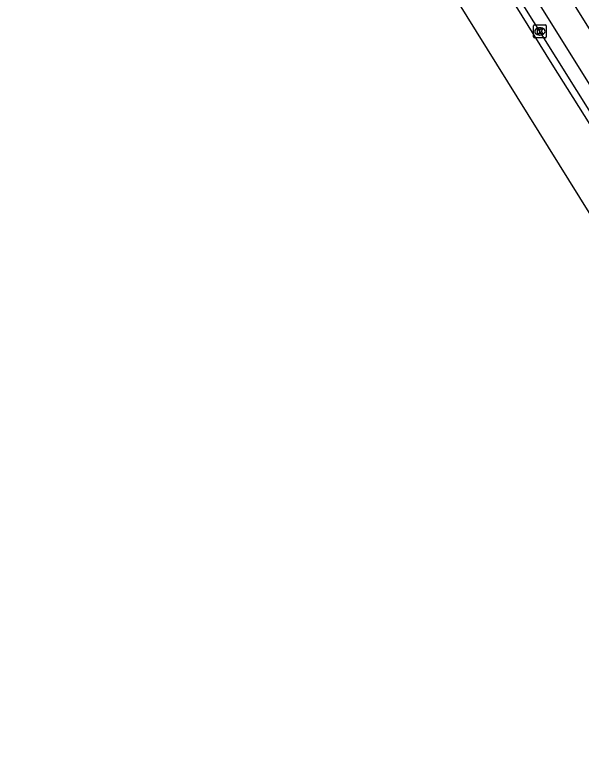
# Model space of a CAD drawing. Extents: x 159353 to 160616, y 385893 to 387321.
# Drawn here: x 159531.1 to 159575, y 385989.4 to 386047.5 of the extents above; entities that cross this region are included whole.
import ezdxf

# ---------------------------------------------------------------- set-up
doc = ezdxf.new("R2010")
doc.units = 0
for name, color, linetype in [('IMGEO_Fietspad_gesloten', 7, 'Continuous'), ('IMGEO_Kolk', 7, 'Continuous'), ('IMGEO_Rijbaan_lokaal_open', 7, 'Continuous'), ('IMGEO_Rijbaan_regionaal_gesloten', 7, 'Continuous')]:
    doc.layers.add(name, color=color, linetype=linetype)

msp = doc.modelspace()

# ---------------------------------------------------------------- linework, layer by layer
at = {"layer": 'IMGEO_Fietspad_gesloten'}
msp.add_lwpolyline([(159553.037, 386082.621), (159637.558, 385947.4)], dxfattribs=at)
at = {"layer": 'IMGEO_Kolk'}
for p, q in [((159571.338, 386045.771), (159571.338, 386046.623)), ((159571.413, 386046.697), (159572.265, 386046.697)), ((159571.826, 386046.477), (159571.851, 386046.477)), ((159572.339, 386046.623), (159572.339, 386045.771)), ((159572.265, 386045.697), (159571.413, 386045.697)), ((159571.849, 386045.917), (159571.824, 386045.917))]:
    msp.add_line(p, q, dxfattribs=at)
for points in [[(159571.338, 386045.771), (159571.338, 386046.623)], [(159571.413, 386046.697), (159572.265, 386046.697)], [(159571.659, 386046.397), (159571.782, 386046.397), (159571.782, 386046.246), (159571.912, 386046.397), (159572.076, 386046.397), (159571.93, 386046.246), (159572.083, 386045.997), (159571.931, 386045.997), (159571.846, 386046.161), (159571.782, 386046.094), (159571.782, 386045.997), (159571.659, 386045.997), (159571.659, 386046.397)], [(159572.339, 386046.623), (159572.339, 386045.771)], [(159572.265, 386045.697), (159571.413, 386045.697)]]:
    msp.add_lwpolyline(points, dxfattribs=at)
for centre, start, end in [((159571.415, 386046.621), 91.55205, 178.44795), ((159571.415, 386046.621), 91.55205, 178.44795), ((159572.263, 386046.621), 1.55205, 88.44795), ((159572.263, 386046.621), 1.55205, 88.44795), ((159571.415, 386045.773), 181.55205, 268.44795), ((159571.415, 386045.773), 181.55205, 268.44795), ((159572.263, 386045.773), 271.55205, 358.44795), ((159572.263, 386045.773), 271.55205, 358.44795)]:
    msp.add_arc(centre, 0.0765, start, end, dxfattribs=at)
for centre, major_axis, ratio, start_param, end_param in [((159571.825, 386046.197), (-0.387, 0.002), 0.722429, 4.712389, 7.853982), ((159571.85, 386046.197), (-0.39, 0.002), 0.717154, 1.570796, 4.712389)]:
    msp.add_ellipse(centre, major_axis=major_axis, ratio=ratio, start_param=start_param, end_param=end_param, dxfattribs=at)
at = {"layer": 'IMGEO_Rijbaan_lokaal_open'}
for points in [[(159634.712, 385945.597), (159604.869, 385993.474), (159548.024, 386084.243)], [(159549.298, 386084.317), (159635.649, 385946.19)]]:
    msp.add_lwpolyline(points, dxfattribs=at)
at = {"layer": 'IMGEO_Rijbaan_regionaal_gesloten'}
for points in [[(159653.615, 385907.472), (159652.932, 385908.561), (159615.623, 385967.986), (159537.421, 386093.594), (159507.222, 386141.683)], [(159547.558, 386083.97), (159548.244, 386082.873), (159551.941, 386076.961), (159558.289, 386066.899), (159565.905, 386054.733), (159572.767, 386043.649), (159578.984, 386033.798), (159585.48, 386023.515), (159593.007, 386011.43), (159600.163, 386000), (159608.349, 385986.889), (159615.796, 385974.815), (159623.025, 385963.202), (159629.558, 385952.69), (159640.297, 385935.554)]]:
    msp.add_lwpolyline(points, dxfattribs=at)

doc.saveas('drawing.dxf')
